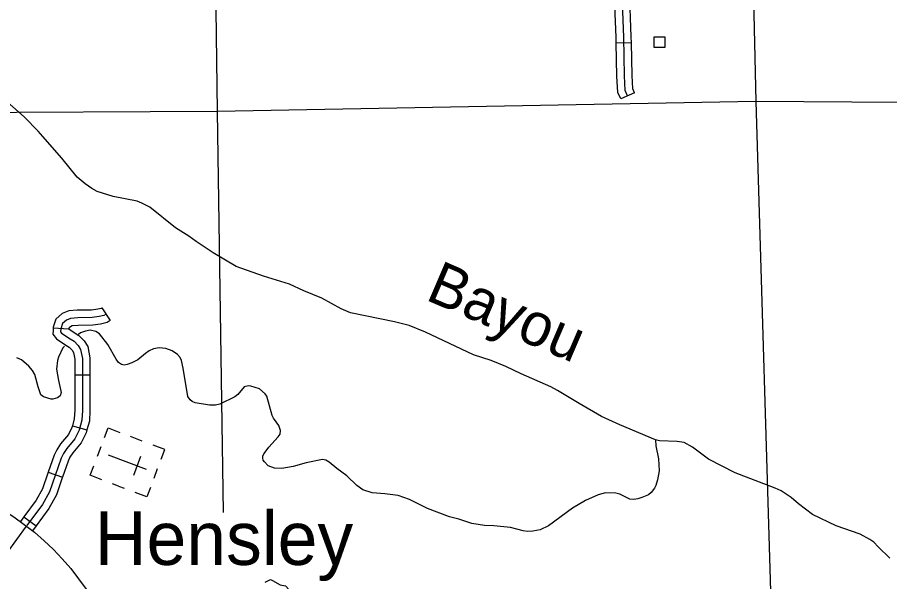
# Model space of a CAD drawing. Extents: x -19 to 366, y -4 to 359.
# Drawn here: x 159.865 to 161.496, y 175.117 to 176.172 of the extents above; entities that cross this region are included whole.
import ezdxf

# ---------------------------------------------------------------- set-up
doc = ezdxf.new("R2010")
doc.units = 0
for name, color, linetype in [('21', 7, 'Continuous'), ('60', 7, 'Continuous'), ('Level 19', 7, 'Continuous'), ('R_Axis Annot', 7, 'Continuous'), ('R_Horz Alg Annot', 7, 'Continuous'), ('R_ROW Annot', 7, 'Continuous'), ('R_Temp Easement', 7, 'Continuous'), ('Sheet Fence', 7, 'Continuous')]:
    doc.layers.add(name, color=color, linetype=linetype)

msp = doc.modelspace()

# ---------------------------------------------------------------- linework, layer by layer
at = {"layer": '21'}
msp.add_lwpolyline([(161.0561, 176.116), (161.0561, 176.1358), (161.0759, 176.1358), (161.0759, 176.116)], close=True, dxfattribs=at)
at = {"layer": '60'}
for p, q in [((160.0985, 175.3798), (160.0764, 175.3883)), ((160.021, 175.3687), (160.0143, 175.351)), ((160.1062, 175.3263), (160.0354, 175.3532)), ((160.0952, 175.3507), (160.0817, 175.3151)), ((160.0708, 175.3397), (160.0708, 175.3397)), ((160.0708, 175.3397), (160.0708, 175.3397)), ((160.1205, 175.3106), (160.1272, 175.3283)), ((160.0539, 175.2955), (160.0427, 175.2997)), ((160.0539, 175.2955), (160.0648, 175.2913))]:
    msp.add_line(p, q, dxfattribs=at)
for points in [[(160.0278, 175.3865), (160.0345, 175.4042), (160.0566, 175.3958)], [(160.134, 175.3461), (160.1407, 175.3638), (160.1186, 175.3722)], [(160.023, 175.3073), (160.0008, 175.3157), (160.0076, 175.3334)], [(160.1138, 175.293), (160.107, 175.2753), (160.0849, 175.2837)]]:
    msp.add_lwpolyline(points, dxfattribs=at)
at = {"layer": 'Level 19'}
msp.add_circle((159.5775, 174.822), 0.5015, dxfattribs=at)
at = {"layer": 'R_Axis Annot'}
for points in [[(160.2255, 176.9964), (160.2386, 175.9964)], [(161.2317, 176.6432), (161.2462, 176.0149)], [(161.2462, 176.0149), (160.2386, 175.9964)], [(162.2355, 176.0084), (161.2462, 176.0149)], [(161.2462, 176.0149), (161.2767, 174.9948)], [(160.2386, 175.9964), (159.2366, 175.991)], [(160.2386, 175.9964), (160.2497, 175.246)]]:
    msp.add_lwpolyline(points, dxfattribs=at)
at = {"layer": 'R_ROW Annot'}
for p, q in [((161.0135, 176.1249), (160.9851, 176.1242)), ((161.0195, 176.0312), (160.9934, 176.0198)), ((160.0227, 175.629), (160.0385, 175.6054)), ((159.9318, 175.5914), (159.9609, 175.5897)), ((159.9722, 175.5038), (160.0006, 175.5038)), ((159.9676, 175.4082), (159.995, 175.4006)), ((159.9222, 175.3213), (159.949, 175.312)), ((159.8769, 175.238), (159.8998, 175.2211))]:
    msp.add_line(p, q, dxfattribs=at)
for points in [[(161.0064, 176.0255), (161.0021, 176.0353), (161.0007, 176.063), (160.999, 176.1355), (160.9953, 176.2327), (160.9939, 176.3752), (160.9935, 176.4325), (160.9937, 176.4921), (160.9921, 176.501), (160.9894, 176.5046), (160.9885, 176.505)], [(160.9851, 176.1242), (160.9848, 176.1351), (160.9814, 176.2239)], [(161.0135, 176.1249), (161.0132, 176.136), (161.0098, 176.225)], [(160.9934, 176.0198), (160.9881, 176.032), (160.9865, 176.0624), (160.9851, 176.1242)], [(161.0195, 176.0312), (161.0162, 176.0387), (161.0149, 176.0635), (161.0135, 176.1249)], [(160.0227, 175.629), (160.0212, 175.628), (160.0151, 175.6267), (160.0034, 175.6249), (159.9769, 175.6243), (159.9608, 175.6231), (159.9488, 175.6181), (159.9369, 175.6078), (159.9318, 175.5925), (159.9315, 175.5866)], [(160.0306, 175.6172), (160.0268, 175.6147), (160.0177, 175.6127), (160.0046, 175.6107), (159.9776, 175.6101), (159.9642, 175.6091), (159.9564, 175.6058), (159.9492, 175.5996), (159.9459, 175.5898), (159.9456, 175.584), (159.9475, 175.5814), (159.9635, 175.5712), (159.9707, 175.5663), (159.9782, 175.5585), (159.9831, 175.551), (159.9864, 175.5344), (159.9864, 175.505), (159.9864, 175.4371), (159.9854, 175.4191), (159.9802, 175.4002), (159.9723, 175.3842), (159.957, 175.3659), (159.9508, 175.3565), (159.9466, 175.348), (159.9352, 175.3153), (159.925, 175.2847), (159.9117, 175.2612), (159.8826, 175.2217)], [(160.0385, 175.6054), (160.0325, 175.6013), (160.0202, 175.5987), (160.0059, 175.5966), (159.9783, 175.5959), (159.9675, 175.5951), (159.9639, 175.5936), (159.9614, 175.5914), (159.9609, 175.5897)], [(159.9315, 175.5866), (159.9311, 175.5796), (159.9377, 175.5708), (159.9557, 175.5594), (159.9615, 175.5554), (159.967, 175.5496), (159.9697, 175.5456), (159.9722, 175.533), (159.9722, 175.505), (159.9722, 175.5038)], [(159.9609, 175.5897), (159.9713, 175.5831), (159.9799, 175.5772), (159.9894, 175.5674), (159.9965, 175.5564), (160.0006, 175.5357), (160.0006, 175.505), (160.0006, 175.5038)], [(159.9722, 175.5038), (159.9722, 175.4375), (159.9713, 175.4214), (159.9676, 175.4082)], [(160.0006, 175.5038), (160.0006, 175.4367), (159.9995, 175.4168), (159.995, 175.4006)], [(159.9676, 175.4082), (159.9668, 175.4053), (159.9603, 175.392), (159.9456, 175.3744), (159.9385, 175.3636), (159.9335, 175.3535), (159.9222, 175.3213)], [(159.995, 175.4006), (159.9935, 175.3952), (159.9843, 175.3764), (159.9684, 175.3575), (159.9631, 175.3494), (159.9597, 175.3424), (159.949, 175.312)], [(159.9222, 175.3213), (159.9217, 175.3199), (159.912, 175.2905), (159.8997, 175.2689), (159.8769, 175.238)], [(159.949, 175.312), (159.9486, 175.3108), (159.9381, 175.2789), (159.9236, 175.2534), (159.8998, 175.2211)], [(159.8769, 175.238), (159.8704, 175.2291)], [(159.766, 174.9222), (159.7699, 175.0085), (159.7738, 175.0497), (159.7791, 175.0673), (159.7973, 175.1012), (159.8268, 175.1459), (159.8818, 175.2206)], [(159.8998, 175.2211), (159.893, 175.2118)]]:
    msp.add_lwpolyline(points, dxfattribs=at)
at = {"layer": 'R_Temp Easement'}
for points in [[(160.1607, 175.7789), (160.1126, 175.8173), (160.0977, 175.825), (160.0886, 175.8283), (160.0439, 175.8371), (160.014, 175.8469), (160.0042, 175.852), (159.9916, 175.8611), (159.9767, 175.8735), (159.9481, 175.9088), (159.9121, 175.9492), (159.9038, 175.9595), (159.8776, 175.9865), (159.8351, 176.0237), (159.8158, 176.0433), (159.8073, 176.0539), (159.7916, 176.0802), (159.7787, 176.1044), (159.7525, 176.1417), (159.744, 176.1492), (159.7092, 176.1688), (159.7044, 176.1725)], [(161.4598, 175.1956), (161.4412, 175.2057), (161.3966, 175.221), (161.3521, 175.2426), (161.326, 175.2623), (161.3121, 175.2744), (161.2935, 175.2864), (161.2825, 175.2917), (161.2073, 175.3203), (161.158, 175.3456), (161.1276, 175.3682), (161.1121, 175.3768), (161.0992, 175.3788), (161.0658, 175.3803), (161.0588, 175.3823), (160.9916, 175.4099), (160.9576, 175.4258), (160.9155, 175.4499), (160.8753, 175.4746), (160.8628, 175.4812), (160.8075, 175.5058), (160.7784, 175.5193), (160.7513, 175.5306), (160.718, 175.541), (160.6284, 175.5832), (160.598, 175.5958), (160.57, 175.6027), (160.4877, 175.6196), (160.4707, 175.627), (160.4341, 175.6469), (160.4004, 175.6609), (160.3736, 175.6731), (160.3252, 175.688), (160.2743, 175.7066), (160.2312, 175.732), (160.1992, 175.7531), (160.1854, 175.7632), (160.1607, 175.7789)], [(160.3352, 175.3685), (160.3524, 175.3874), (160.3562, 175.3929), (160.3567, 175.3996), (160.3537, 175.4086), (160.3442, 175.4223), (160.3416, 175.4276), (160.3315, 175.4636), (160.3286, 175.4679), (160.3178, 175.4774), (160.3018, 175.4824), (160.2973, 175.4833), (160.2893, 175.4813), (160.2771, 175.4668), (160.2713, 175.4624), (160.2435, 175.4486), (160.2355, 175.4467), (160.2242, 175.4467), (160.1974, 175.4512), (160.1915, 175.4535), (160.1878, 175.4567), (160.1839, 175.4634), (160.1752, 175.5164), (160.1718, 175.5306), (160.169, 175.536), (160.1644, 175.5416), (160.1544, 175.5488), (160.1426, 175.5528), (160.13, 175.5539), (160.1193, 175.552), (160.1112, 175.5483), (160.1042, 175.5438), (160.0901, 175.5316), (160.079, 175.5259), (160.0701, 175.523), (160.0643, 175.522), (160.0593, 175.5227), (160.0541, 175.5267), (160.0493, 175.5331), (160.034, 175.5603), (160.0185, 175.5805), (160.0118, 175.585), (160.0008, 175.5871), (159.9919, 175.5852), (159.9831, 175.582), (159.9789, 175.5792)], [(159.953, 175.5575), (159.95, 175.5539), (159.9418, 175.5368), (159.9396, 175.5305), (159.9382, 175.514), (159.9416, 175.4932), (159.9467, 175.4705), (159.9449, 175.4646), (159.9397, 175.4603)], [(159.9397, 175.4603), (159.9312, 175.4581), (159.9279, 175.4582), (159.9135, 175.4627), (159.9085, 175.4664), (159.9039, 175.4811), (159.8972, 175.504), (159.8931, 175.5115), (159.8861, 175.5201), (159.8725, 175.5316), (159.8635, 175.5354)], [(161.0588, 175.3823), (161.0594, 175.3705), (161.0643, 175.3463), (161.0653, 175.3242), (161.0624, 175.3072), (161.0591, 175.2963), (161.0567, 175.2914), (161.0506, 175.2835), (161.0454, 175.2792), (161.0332, 175.2741), (161.0258, 175.2716), (161.0179, 175.2704), (161.0105, 175.2712), (160.9916, 175.2801), (160.9845, 175.2825), (160.9648, 175.2827), (160.9512, 175.279), (160.9273, 175.2687), (160.9033, 175.2544), (160.8584, 175.2214), (160.8426, 175.2135), (160.8288, 175.211), (160.8193, 175.2108), (160.8108, 175.212), (160.7874, 175.2182), (160.756, 175.2214), (160.7386, 175.2217), (160.715, 175.2256), (160.6906, 175.2335), (160.6731, 175.2379), (160.6319, 175.2535), (160.5983, 175.2704), (160.5771, 175.2778), (160.5524, 175.2811), (160.5283, 175.283), (160.5112, 175.2887), (160.4996, 175.2969), (160.4808, 175.3145), (160.4623, 175.3284), (160.4481, 175.3401), (160.4418, 175.3438), (160.4355, 175.345), (160.4049, 175.339), (160.3804, 175.3319), (160.3594, 175.3287), (160.346, 175.3288), (160.3339, 175.3335), (160.3268, 175.3406), (160.3247, 175.3438), (160.3237, 175.3476), (160.3242, 175.3521), (160.3263, 175.3567), (160.3352, 175.3685)], [(161.4968, 175.1608), (161.4752, 175.1819), (161.4673, 175.1903), (161.4598, 175.1956)], [(160.3281, 175.1159), (160.3384, 175.1205), (160.3421, 175.1186), (160.3562, 175.1109), (160.3661, 175.109), (160.3727, 175.1019), (160.3795, 175.0908), (160.391, 175.0749), (160.4004, 175.0658), (160.4094, 175.0599), (160.4218, 175.0552), (160.4336, 175.0544), (160.4451, 175.0558), (160.4562, 175.06), (160.4853, 175.0781), (160.4886, 175.0822), (160.4958, 175.0954), (160.4997, 175.0993), (160.5042, 175.1001), (160.5145, 175.0954), (160.5209, 175.0898), (160.5438, 175.0809), (160.5547, 175.076), (160.5574, 175.0717)]]:
    msp.add_lwpolyline(points, dxfattribs=at)
at = {"layer": 'Sheet Fence'}
for points in [[(168.7902, 2.2442), (168.5607, 10.8615), (168.3304, 19.479), (168.0993, 28.0965), (167.8673, 36.7142), (167.6346, 45.3321), (167.4011, 53.95), (167.1668, 62.5681), (166.9316, 71.1863), (166.6957, 79.8047), (166.459, 88.4232), (166.2215, 97.0418), (165.9832, 105.6605), (165.7441, 114.2794), (165.5043, 122.8984), (165.2636, 131.5176), (165.0221, 140.1368), (164.7799, 148.7563), (164.5369, 157.3758), (164.2931, 165.9955), (164.0485, 174.6153), (163.8031, 183.2352), (163.5569, 191.8553), (163.31, 200.4755), (163.0623, 209.0959), (162.8138, 217.7164), (162.5645, 226.337), (162.3145, 234.9577), (162.0637, 243.5786), (161.8121, 252.1997), (161.5597, 260.8208), (161.3066, 269.4421), (161.0527, 278.0636), (160.798, 286.6851), (160.5426, 295.3068), (160.2864, 303.9287), (160.0294, 312.5507), (159.7717, 321.1728), (159.5132, 329.7951), (159.2539, 338.4175), (158.9939, 347.04)], [(161.4532, 2.0533), (161.2336, 10.6702), (161.0133, 19.2873), (160.7922, 27.9044), (160.5704, 36.5217), (160.3478, 45.1392), (160.1245, 53.7568), (159.9003, 62.3745), (159.6754, 70.9923), (159.4498, 79.6103), (159.2234, 88.2284), (158.9962, 96.8466), (158.7683, 105.465), (158.5396, 114.0835), (158.3102, 122.7022), (158.08, 131.321), (157.849, 139.9399), (157.6173, 148.559), (157.3849, 157.1782), (157.1517, 165.7975), (156.9177, 174.417), (156.683, 183.0366), (156.511, 189.3363)], [(0, 172.2839), (7.1335, 172.2883), (14.267, 172.3015), (21.4005, 172.3236), (28.5339, 172.3544), (35.6673, 172.3941), (42.8006, 172.4426), (49.9339, 172.4999), (57.0671, 172.566), (64.2002, 172.6409), (71.3332, 172.7246), (78.4661, 172.8172), (85.5989, 172.9186), (92.7315, 173.0287), (99.8641, 173.1477), (106.9964, 173.2755), (114.1286, 173.4122), (121.2606, 173.5576), (128.3925, 173.7119), (135.5241, 173.8749), (142.6555, 174.0468), (149.7867, 174.2275), (156.9177, 174.417), (164.0485, 174.6153), (171.179, 174.8224), (178.3092, 175.0383), (185.4392, 175.2631), (192.5688, 175.4966), (199.6982, 175.739), (206.8273, 175.9902), (213.9561, 176.2502), (221.0845, 176.5189), (228.2126, 176.7965), (235.3404, 177.083), (242.4677, 177.3782), (249.5948, 177.6822), (256.7214, 177.995), (263.8476, 178.3167), (270.9735, 178.6471), (278.0989, 178.9863), (285.2239, 179.3344), (292.3485, 179.6912), (299.4726, 180.0569), (306.5963, 180.4314), (313.7195, 180.8146), (320.8422, 181.2067), (327.9644, 181.6076), (335.0862, 182.0172), (342.2074, 182.4357)]]:
    msp.add_spline(points, degree=3, dxfattribs=at)

# ---------------------------------------------------------------- texts
at = {"layer": 'R_Horz Alg Annot'}
msp.add_text('Hensley', height=0.1, dxfattribs=at).set_placement((160.0099, 175.148))
at = {"layer": 'R_Temp Easement'}
msp.add_text('Bayou', height=0.08, rotation=336.7871, dxfattribs=at).set_placement((160.626, 175.645))

doc.saveas('drawing.dxf')
